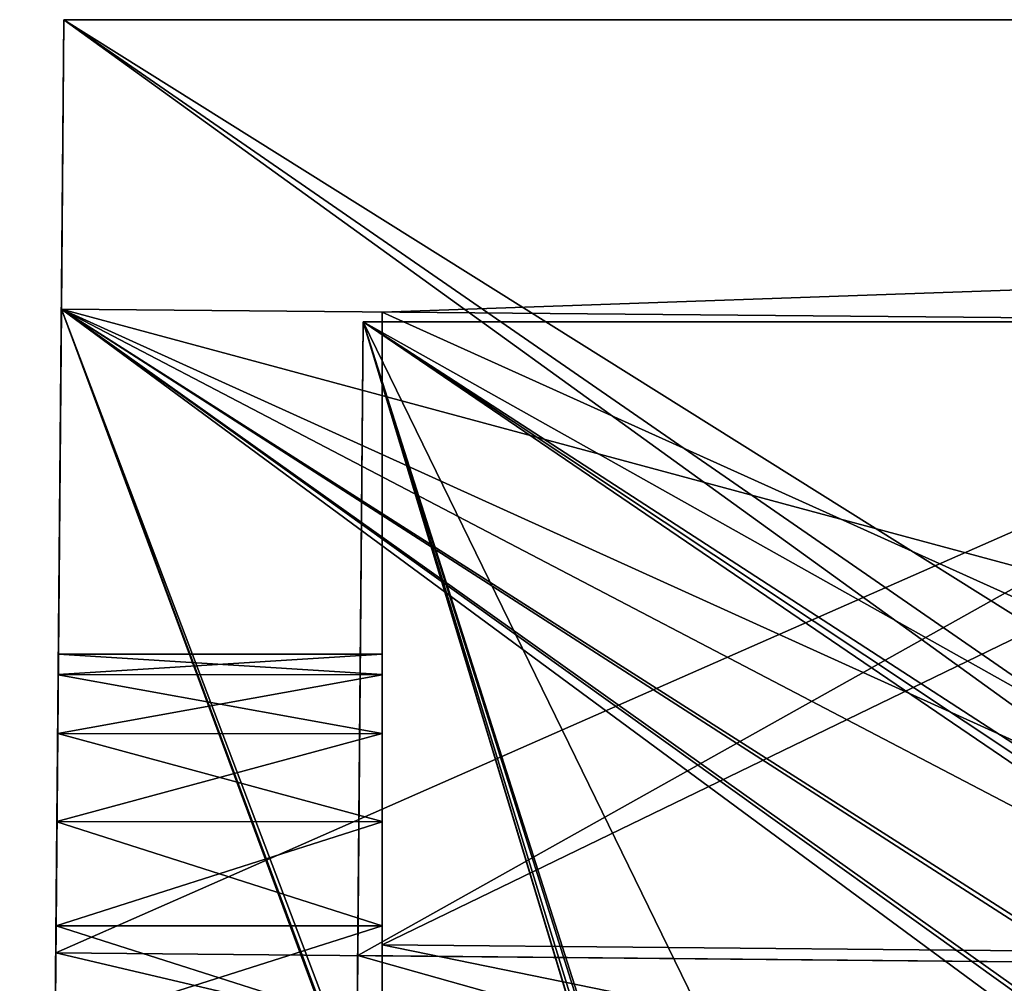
# Model space of a CAD drawing. Header units: millimetres. Extents: x -180 to 180, y -42 to 450.
# Tile 341 of 517: x -180 to -172, y 442 to 450. Entities that reach past the tile are written whole.
import ezdxf

# ---------------------------------------------------------------- set-up
doc = ezdxf.new("R2010")
doc.units = ezdxf.units.MM
doc.header["$LTSCALE"] = 65.185185
for name, color, linetype in [('651', 7, 'CONTINUOUS'), ('663', 7, 'CONTINUOUS'), ('667', 7, 'CONTINUOUS'), ('668', 7, 'CONTINUOUS'), ('669', 7, 'CONTINUOUS'), ('691', 7, 'CONTINUOUS'), ('696', 7, 'CONTINUOUS'), ('699', 7, 'CONTINUOUS'), ('700', 7, 'CONTINUOUS'), ('701', 7, 'CONTINUOUS'), ('707', 7, 'CONTINUOUS'), ('708', 7, 'CONTINUOUS'), ('712', 7, 'CONTINUOUS'), ('713', 7, 'CONTINUOUS'), ('714', 7, 'CONTINUOUS'), ('746', 7, 'CONTINUOUS'), ('747', 7, 'CONTINUOUS'), ('749', 7, 'CONTINUOUS'), ('750', 7, 'CONTINUOUS'), ('751', 7, 'CONTINUOUS'), ('752', 7, 'CONTINUOUS'), ('756', 7, 'CONTINUOUS'), ('757', 7, 'CONTINUOUS'), ('758', 7, 'CONTINUOUS'), ('759', 7, 'CONTINUOUS'), ('769', 7, 'CONTINUOUS'), ('772', 7, 'CONTINUOUS'), ('773', 7, 'CONTINUOUS'), ('774', 7, 'CONTINUOUS'), ('776', 7, 'CONTINUOUS'), ('783', 7, 'CONTINUOUS'), ('785', 7, 'CONTINUOUS'), ('786', 7, 'CONTINUOUS'), ('787', 7, 'CONTINUOUS'), ('788', 7, 'CONTINUOUS'), ('789', 7, 'CONTINUOUS'), ('790', 7, 'CONTINUOUS'), ('791', 7, 'CONTINUOUS'), ('792', 7, 'CONTINUOUS'), ('793', 7, 'CONTINUOUS'), ('794', 7, 'CONTINUOUS'), ('795', 7, 'CONTINUOUS'), ('796', 7, 'CONTINUOUS'), ('797', 7, 'CONTINUOUS'), ('798', 7, 'CONTINUOUS'), ('799', 7, 'CONTINUOUS'), ('800', 7, 'CONTINUOUS'), ('801', 7, 'CONTINUOUS'), ('802', 7, 'CONTINUOUS'), ('803', 7, 'CONTINUOUS'), ('804', 7, 'CONTINUOUS'), ('805', 7, 'CONTINUOUS'), ('806', 7, 'CONTINUOUS'), ('807', 7, 'CONTINUOUS'), ('809', 7, 'CONTINUOUS'), ('817', 7, 'CONTINUOUS'), ('820', 7, 'CONTINUOUS'), ('821', 7, 'CONTINUOUS'), ('822', 7, 'CONTINUOUS')]:
    doc.layers.add(name, color=color, linetype=linetype)

msp = doc.modelspace()

# ---------------------------------------------------------------- linework, layer by layer
at = {"layer": '651', "linetype": 'CONTINUOUS'}
for points in [[(-165.1479, 442.232, -151.6738), (-165.3487, 447.9869, -151.8209), (-177, 447.58, -148.6829), (-165.1479, 442.232, -151.6738)], [(-177, 442.3429, -148.5), (-165.1479, 442.232, -151.6738), (-177, 447.58, -148.6829), (-177, 442.3429, -148.5)]]:
    msp.add_3dface(points, dxfattribs=at)
at = {"layer": '663', "linetype": 'CONTINUOUS'}
for points in [[(-165.419, 450, -283.581), (-165.1011, 440.8957, -283.8989), (-179.9476, 414, -284.8381), (-165.419, 450, -283.581)], [(-179.6335, 450, -283.581), (-165.419, 450, -283.581), (-179.9476, 414, -284.8381), (-179.6335, 450, -283.581)]]:
    msp.add_3dface(points, dxfattribs=at)
at = {"layer": '667', "linetype": 'CONTINUOUS'}
for points in [[(-164.1869, 438.842, -4.0294), (-179.6335, 450, -4.419), (-179.9476, 414, -3.1619), (-164.1869, 438.842, -4.0294)], [(-165.1011, 440.8957, -4.1011), (-165.419, 450, -4.419), (-179.6335, 450, -4.419), (-165.1011, 440.8957, -4.1011)], [(-164.8435, 439.7797, -4.0621), (-165.1011, 440.8957, -4.1011), (-179.6335, 450, -4.419), (-164.8435, 439.7797, -4.0621)], [(-164.1869, 438.842, -4.0294), (-164.8435, 439.7797, -4.0621), (-179.6335, 450, -4.419), (-164.1869, 438.842, -4.0294)]]:
    msp.add_3dface(points, dxfattribs=at)
at = {"layer": '668', "linetype": 'CONTINUOUS'}
for points in [[(-179.9476, 414, -3.1619), (-179.6335, 450, -4.419), (-179.9295, 416.084, -5.1976), (-179.9476, 414, -3.1619)], [(-179.6335, 450, -283.581), (-179.9476, 414, -284.8381), (-179.9295, 416.084, -282.8024), (-179.6335, 450, -283.581)], [(-179.9295, 416.084, -5.1976), (-179.6335, 450, -4.419), (-179.6544, 447.6032, -6.2987), (-179.9295, 416.084, -5.1976)], [(-179.6544, 447.6032, -281.7013), (-179.6335, 450, -283.581), (-179.9295, 416.084, -282.8024), (-179.6544, 447.6032, -281.7013)], [(-179.6335, 450, -283.581), (-179.6544, 447.6032, -269.3901), (-179.685, 444.0902, -245.5918), (-179.6335, 450, -283.581)], [(-179.6808, 444.5774, -244.8641), (-179.6335, 450, -283.581), (-179.685, 444.0902, -245.5918), (-179.6808, 444.5774, -244.8641)], [(-179.6793, 444.75, -244.0057), (-179.6335, 450, -283.581), (-179.6808, 444.5774, -244.8641), (-179.6793, 444.75, -244.0057)], [(-179.6544, 447.6032, -226.4869), (-179.6335, 450, -283.581), (-179.6793, 444.75, -244.0057), (-179.6544, 447.6032, -226.4869)], [(-179.6335, 450, -4.419), (-179.6335, 450, -283.581), (-179.6544, 447.6032, -6.2987), (-179.6335, 450, -4.419)], [(-179.6544, 447.6032, -150.5618), (-179.6335, 450, -283.581), (-179.6544, 447.6032, -226.4869), (-179.6544, 447.6032, -150.5618)], [(-179.6335, 450, -283.581), (-179.6544, 447.6032, -150.5618), (-179.6544, 447.6032, -137.4382), (-179.6335, 450, -283.581)], [(-179.6544, 447.6032, -269.3901), (-179.6335, 450, -283.581), (-179.6544, 447.6032, -281.7013), (-179.6544, 447.6032, -269.3901)], [(-179.6335, 450, -283.581), (-179.6544, 447.6032, -18.6099), (-179.6544, 447.6032, -6.2987), (-179.6335, 450, -283.581)], [(-179.6544, 447.6032, -18.6099), (-179.6335, 450, -283.581), (-179.6544, 447.6032, -61.5131), (-179.6544, 447.6032, -18.6099)], [(-179.6544, 447.6032, -61.5131), (-179.6335, 450, -283.581), (-179.6544, 447.6032, -137.4382), (-179.6544, 447.6032, -61.5131)], [(-180, 408, -22.7888), (-179.7128, 440.9085, -45.5905), (-179.6544, 447.6032, -61.5131), (-180, 408, -22.7888)], [(-179.9838, 409.8555, -75.2491), (-180, 408, -22.7888), (-179.6544, 447.6032, -61.5131), (-179.9838, 409.8555, -75.2491)], [(-179.9978, 408.2494, -267.1292), (-180, 408, -265.2112), (-179.6544, 447.6032, -269.3901), (-179.9978, 408.2494, -267.1292)], [(-179.6544, 447.6032, -269.3901), (-180, 408, -265.2112), (-179.6989, 442.5, -246.25), (-179.6544, 447.6032, -269.3901)], [(-179.9914, 408.9812, -268.92), (-179.9978, 408.2494, -267.1292), (-179.6544, 447.6032, -269.3901), (-179.9914, 408.9812, -268.92)], [(-179.9914, 408.9812, -19.08), (-179.9813, 410.1463, -17.5363), (-179.6544, 447.6032, -18.6099), (-179.9914, 408.9812, -19.08)], [(-179.6914, 443.3607, -41.9212), (-179.9914, 408.9812, -19.08), (-179.6544, 447.6032, -18.6099), (-179.6914, 443.3607, -41.9212)], [(-179.8384, 426.5218, -270.1093), (-179.9914, 408.9812, -268.92), (-179.6544, 447.6032, -269.3901), (-179.8384, 426.5218, -270.1093)], [(-179.9838, 409.8555, -212.7509), (-179.6544, 447.6032, -226.4869), (-179.6989, 442.5, -241.75), (-179.9838, 409.8555, -212.7509)], [(-179.6544, 447.6032, -18.6099), (-179.9813, 410.1463, -17.5363), (-179.8384, 426.5218, -17.8907), (-179.6544, 447.6032, -18.6099)], [(-179.7418, 437.5814, -148.0261), (-179.7499, 436.6533, -146.488), (-179.6544, 447.6032, -150.5618), (-179.7418, 437.5814, -148.0261)], [(-179.6544, 447.6032, -150.5618), (-179.7499, 436.6533, -146.488), (-179.6989, 442.5, -146.25), (-179.6544, 447.6032, -150.5618)], [(-179.7303, 438.9018, -149.2435), (-179.7418, 437.5814, -148.0261), (-179.6544, 447.6032, -150.5618), (-179.7303, 438.9018, -149.2435)], [(-179.7163, 440.5101, -150.0439), (-179.7303, 438.9018, -149.2435), (-179.6544, 447.6032, -150.5618), (-179.7163, 440.5101, -150.0439)], [(-179.7009, 442.2778, -150.3634), (-179.7163, 440.5101, -150.0439), (-179.6544, 447.6032, -150.5618), (-179.7009, 442.2778, -150.3634)], [(-179.7128, 440.9085, -45.5905), (-179.7064, 441.6393, -46.0788), (-179.6544, 447.6032, -61.5131), (-179.7128, 440.9085, -45.5905)], [(-179.7064, 441.6393, -46.0788), (-179.6989, 442.5, -46.25), (-179.6544, 447.6032, -61.5131), (-179.7064, 441.6393, -46.0788)], [(-179.6544, 447.6032, -137.4382), (-179.6808, 444.5807, -143.1439), (-179.7009, 442.2778, -137.6366), (-179.6544, 447.6032, -137.4382)], [(-179.6914, 443.3633, -146.0778), (-179.6544, 447.6032, -150.5618), (-179.6989, 442.5, -146.25), (-179.6914, 443.3633, -146.0778)], [(-179.6989, 442.5, -241.75), (-179.6544, 447.6032, -226.4869), (-179.6914, 443.3607, -241.9212), (-179.6989, 442.5, -241.75)], [(-179.6914, 443.3633, -246.0778), (-179.6544, 447.6032, -269.3901), (-179.6989, 442.5, -246.25), (-179.6914, 443.3633, -246.0778)], [(-179.6989, 442.5, -46.25), (-179.6914, 443.3633, -46.0778), (-179.6544, 447.6032, -61.5131), (-179.6989, 442.5, -46.25)], [(-179.685, 444.0902, -145.5918), (-179.6544, 447.6032, -150.5618), (-179.6914, 443.3633, -146.0778), (-179.685, 444.0902, -145.5918)], [(-179.6914, 443.3607, -241.9212), (-179.6544, 447.6032, -226.4869), (-179.685, 444.0915, -242.4095), (-179.6914, 443.3607, -241.9212)], [(-179.685, 444.0902, -245.5918), (-179.6544, 447.6032, -269.3901), (-179.6914, 443.3633, -246.0778), (-179.685, 444.0902, -245.5918)], [(-179.685, 444.0915, -42.4095), (-179.6914, 443.3607, -41.9212), (-179.6544, 447.6032, -18.6099), (-179.685, 444.0915, -42.4095)], [(-179.6914, 443.3633, -46.0778), (-179.685, 444.0902, -45.5918), (-179.6544, 447.6032, -61.5131), (-179.6914, 443.3633, -46.0778)], [(-179.6808, 444.5774, -144.8641), (-179.6544, 447.6032, -150.5618), (-179.685, 444.0902, -145.5918), (-179.6808, 444.5774, -144.8641)], [(-179.685, 444.0915, -242.4095), (-179.6544, 447.6032, -226.4869), (-179.6808, 444.5807, -243.1439), (-179.685, 444.0915, -242.4095)], [(-179.6808, 444.5807, -43.1439), (-179.685, 444.0915, -42.4095), (-179.6544, 447.6032, -18.6099), (-179.6808, 444.5807, -43.1439)], [(-179.685, 444.0902, -45.5918), (-179.6808, 444.5774, -44.8641), (-179.6544, 447.6032, -61.5131), (-179.685, 444.0902, -45.5918)], [(-179.6808, 444.5807, -143.1439), (-179.6544, 447.6032, -150.5618), (-179.6793, 444.75, -144.0057), (-179.6808, 444.5807, -143.1439)], [(-179.6544, 447.6032, -150.5618), (-179.6808, 444.5807, -143.1439), (-179.6544, 447.6032, -137.4382), (-179.6544, 447.6032, -150.5618)], [(-179.6793, 444.75, -144.0057), (-179.6544, 447.6032, -150.5618), (-179.6808, 444.5774, -144.8641), (-179.6793, 444.75, -144.0057)], [(-179.6808, 444.5807, -243.1439), (-179.6544, 447.6032, -226.4869), (-179.6793, 444.75, -244.0057), (-179.6808, 444.5807, -243.1439)], [(-179.6793, 444.75, -44.0057), (-179.6808, 444.5807, -43.1439), (-179.6544, 447.6032, -18.6099), (-179.6793, 444.75, -44.0057)], [(-179.6808, 444.5774, -44.8641), (-179.6793, 444.75, -44.0057), (-179.6544, 447.6032, -61.5131), (-179.6808, 444.5774, -44.8641)], [(-179.6793, 444.75, -44.0057), (-179.6544, 447.6032, -18.6099), (-179.6544, 447.6032, -61.5131), (-179.6793, 444.75, -44.0057)], [(-179.6808, 444.5807, -143.1439), (-179.685, 444.0915, -142.4095), (-179.7009, 442.2778, -137.6366), (-179.6808, 444.5807, -143.1439)], [(-179.685, 444.0915, -142.4095), (-179.6914, 443.3607, -141.9212), (-179.7303, 438.9018, -138.7565), (-179.685, 444.0915, -142.4095)], [(-179.7163, 440.5101, -137.9561), (-179.685, 444.0915, -142.4095), (-179.7303, 438.9018, -138.7565), (-179.7163, 440.5101, -137.9561)], [(-179.7009, 442.2778, -137.6366), (-179.685, 444.0915, -142.4095), (-179.7163, 440.5101, -137.9561), (-179.7009, 442.2778, -137.6366)], [(-180, 408, -22.7888), (-179.9978, 408.2494, -20.8708), (-179.6914, 443.3607, -41.9212), (-180, 408, -22.7888)], [(-179.6989, 442.5, -41.75), (-180, 408, -22.7888), (-179.6914, 443.3607, -41.9212), (-179.6989, 442.5, -41.75)], [(-179.9978, 408.2494, -20.8708), (-179.9914, 408.9812, -19.08), (-179.6914, 443.3607, -41.9212), (-179.9978, 408.2494, -20.8708)], [(-179.6914, 443.3607, -141.9212), (-179.6989, 442.5, -141.75), (-179.7418, 437.5814, -139.9739), (-179.6914, 443.3607, -141.9212)], [(-179.7303, 438.9018, -138.7565), (-179.6914, 443.3607, -141.9212), (-179.7418, 437.5814, -139.9739), (-179.7303, 438.9018, -138.7565)], [(-180, 408, -22.7888), (-179.6989, 442.5, -41.75), (-179.7065, 441.6367, -41.9222), (-180, 408, -22.7888)], [(-179.6989, 442.5, -246.25), (-180, 408, -265.2112), (-179.7064, 441.6393, -246.0788), (-179.6989, 442.5, -246.25)], [(-179.9838, 409.8555, -212.7509), (-179.6989, 442.5, -241.75), (-179.7065, 441.6367, -241.9222), (-179.9838, 409.8555, -212.7509)], [(-179.6989, 442.5, -146.25), (-179.7499, 436.6533, -146.488), (-179.7064, 441.6393, -146.0788), (-179.6989, 442.5, -146.25)], [(-179.6989, 442.5, -141.75), (-179.7065, 441.6367, -141.9222), (-179.7499, 436.6533, -141.512), (-179.6989, 442.5, -141.75)], [(-179.7418, 437.5814, -139.9739), (-179.6989, 442.5, -141.75), (-179.7499, 436.6533, -141.512), (-179.7418, 437.5814, -139.9739)]]:
    msp.add_3dface(points, dxfattribs=at)
at = {"layer": '669', "linetype": 'CONTINUOUS'}
for points in [[(-165.419, 450, -4.419), (-165.419, 450, -283.581), (-179.6335, 450, -4.419), (-165.419, 450, -4.419)], [(-179.6335, 450, -4.419), (-165.419, 450, -283.581), (-179.6335, 450, -283.581), (-179.6335, 450, -4.419)]]:
    msp.add_3dface(points, dxfattribs=at)
at = {"layer": '691', "linetype": 'CONTINUOUS'}
for points in [[(-177.2513, 436.4929, -247.6395), (-177.494, 408.6908, -268.3552), (-177.1553, 447.5, -267), (-177.2513, 436.4929, -247.6395)], [(-177.2454, 437.1725, -248.5794), (-177.2513, 436.4929, -247.6395), (-177.1553, 447.5, -267), (-177.2454, 437.1725, -248.5794)], [(-177.2382, 437.9973, -249.395), (-177.2454, 437.1725, -248.5794), (-177.1553, 447.5, -267), (-177.2382, 437.9973, -249.395)], [(-177.2299, 438.9449, -250.064), (-177.2382, 437.9973, -249.395), (-177.1553, 447.5, -267), (-177.2299, 438.9449, -250.064)], [(-177.2208, 439.9894, -250.5683), (-177.2299, 438.9449, -250.064), (-177.1553, 447.5, -267), (-177.2208, 439.9894, -250.5683)], [(-177.2111, 441.1027, -250.8942), (-177.2208, 439.9894, -250.5683), (-177.1553, 447.5, -267), (-177.2111, 441.1027, -250.8942)], [(-177.2011, 442.2544, -251.0328), (-177.2111, 441.1027, -250.8942), (-177.1553, 447.5, -267), (-177.2011, 442.2544, -251.0328)], [(-177.1553, 447.5, -251.2282), (-177.2011, 442.2544, -251.0328), (-177.1553, 447.5, -267), (-177.1553, 447.5, -251.2282)]]:
    msp.add_3dface(points, dxfattribs=at)
at = {"layer": '696', "linetype": 'CONTINUOUS'}
for points in [[(-177.1553, 447.5, -267), (-177.494, 408.6908, -268.3552), (-167.8333, 447.5, -267), (-177.1553, 447.5, -267)], [(-177.494, 408.6908, -268.3552), (-167.6173, 441.3153, -267.216), (-167.8333, 447.5, -267), (-177.494, 408.6908, -268.3552)]]:
    msp.add_3dface(points, dxfattribs=at)
at = {"layer": '699', "linetype": 'CONTINUOUS'}
for points in [[(-177.1553, 447.5, -251.2282), (-177.1553, 447.5, -267), (-167.8333, 447.5, -253.7276), (-177.1553, 447.5, -251.2282)], [(-177.1553, 447.5, -267), (-167.8333, 447.5, -267), (-167.8333, 447.5, -253.7276), (-177.1553, 447.5, -267)]]:
    msp.add_3dface(points, dxfattribs=at)
at = {"layer": '700', "linetype": 'CONTINUOUS'}
for points in [[(-177.2011, 442.2544, -251.0328), (-177.1553, 447.5, -251.2282), (-167.8333, 447.5, -253.7276), (-177.2011, 442.2544, -251.0328)], [(-177.2011, 442.2544, -251.0328), (-167.8333, 447.5, -253.7276), (-167.647, 442.1651, -253.5911), (-177.2011, 442.2544, -251.0328)]]:
    msp.add_3dface(points, dxfattribs=at)
at = {"layer": '701', "linetype": 'CONTINUOUS'}
for points in [[(-177.2111, 441.1027, -250.8942), (-177.2011, 442.2544, -251.0328), (-167.5553, 439.5392, -253.1549), (-177.2111, 441.1027, -250.8942)], [(-177.2011, 442.2544, -251.0328), (-167.647, 442.1651, -253.5911), (-167.5553, 439.5392, -253.1549), (-177.2011, 442.2544, -251.0328)]]:
    msp.add_3dface(points, dxfattribs=at)
at = {"layer": '707', "linetype": 'CONTINUOUS'}
for points in [[(-177.1553, 447.5, -21), (-177.494, 408.6908, -19.6448), (-177.1553, 447.5, -36.7718), (-177.1553, 447.5, -21)], [(-177.1553, 447.5, -36.7718), (-177.494, 408.6908, -19.6448), (-177.2011, 442.2544, -36.9672), (-177.1553, 447.5, -36.7718)], [(-177.2011, 442.2544, -36.9672), (-177.494, 408.6908, -19.6448), (-177.2111, 441.1027, -37.1058), (-177.2011, 442.2544, -36.9672)]]:
    msp.add_3dface(points, dxfattribs=at)
at = {"layer": '708', "linetype": 'CONTINUOUS'}
for points in [[(-177.494, 408.6908, -19.6448), (-177.1553, 447.5, -21), (-165.9429, 411.956, -19.7588), (-177.494, 408.6908, -19.6448)], [(-167.8333, 447.5, -21), (-167.6173, 441.3153, -20.784), (-177.1553, 447.5, -21), (-167.8333, 447.5, -21)], [(-177.1553, 447.5, -21), (-167.6173, 441.3153, -20.784), (-167.6095, 441.1564, -20.7785), (-177.1553, 447.5, -21)], [(-165.9429, 411.956, -19.7588), (-177.1553, 447.5, -21), (-166.1316, 412.9244, -19.7926), (-165.9429, 411.956, -19.7588)], [(-166.1316, 412.9244, -19.7926), (-177.1553, 447.5, -21), (-166.9398, 426.5611, -20.2688), (-166.1316, 412.9244, -19.7926)], [(-166.9398, 426.5611, -20.2688), (-177.1553, 447.5, -21), (-167.5969, 440.9977, -20.7729), (-166.9398, 426.5611, -20.2688)], [(-167.5969, 440.9977, -20.7729), (-177.1553, 447.5, -21), (-167.6095, 441.1564, -20.7785), (-167.5969, 440.9977, -20.7729)]]:
    msp.add_3dface(points, dxfattribs=at)
at = {"layer": '712', "linetype": 'CONTINUOUS'}
for points in [[(-167.8333, 447.5, -34.2724), (-167.8333, 447.5, -21), (-177.1553, 447.5, -36.7718), (-167.8333, 447.5, -34.2724)], [(-167.8333, 447.5, -21), (-177.1553, 447.5, -21), (-177.1553, 447.5, -36.7718), (-167.8333, 447.5, -21)]]:
    msp.add_3dface(points, dxfattribs=at)
at = {"layer": '713', "linetype": 'CONTINUOUS'}
for points in [[(-167.647, 442.1651, -34.4089), (-177.1553, 447.5, -36.7718), (-177.2011, 442.2544, -36.9672), (-167.647, 442.1651, -34.4089)], [(-167.647, 442.1651, -34.4089), (-167.8333, 447.5, -34.2724), (-177.1553, 447.5, -36.7718), (-167.647, 442.1651, -34.4089)]]:
    msp.add_3dface(points, dxfattribs=at)
at = {"layer": '714', "linetype": 'CONTINUOUS'}
for points in [[(-167.647, 442.1651, -34.4089), (-177.2011, 442.2544, -36.9672), (-177.2111, 441.1027, -37.1058), (-167.647, 442.1651, -34.4089)], [(-167.5553, 439.5393, -34.845), (-167.647, 442.1651, -34.4089), (-177.2111, 441.1027, -37.1058), (-167.5553, 439.5393, -34.845)]]:
    msp.add_3dface(points, dxfattribs=at)
at = {"layer": '746', "linetype": 'CONTINUOUS'}
for points in [[(-177.5, 408, -73.3768), (-166.6393, 413.3081, -71.4449), (-167.8333, 447.5, -59), (-177.5, 408, -73.3768)], [(-177.5, 408, -73.3768), (-167.8333, 447.5, -59), (-177.1553, 447.5, -59), (-177.5, 408, -73.3768)]]:
    msp.add_3dface(points, dxfattribs=at)
at = {"layer": '747', "linetype": 'CONTINUOUS'}
for points in [[(-177.5, 408, -45.25), (-177.5, 408, -73.3768), (-177.1553, 447.5, -59), (-177.5, 408, -45.25)], [(-177.5, 408, -45.25), (-177.1553, 447.5, -59), (-177.2454, 437.1725, -48.5794), (-177.5, 408, -45.25)], [(-177.2454, 437.1725, -48.5794), (-177.1553, 447.5, -59), (-177.2382, 437.9973, -49.395), (-177.2454, 437.1725, -48.5794)], [(-177.2382, 437.9973, -49.395), (-177.1553, 447.5, -59), (-177.2299, 438.9449, -50.064), (-177.2382, 437.9973, -49.395)], [(-177.2299, 438.9449, -50.064), (-177.1553, 447.5, -59), (-177.2208, 439.9894, -50.5683), (-177.2299, 438.9449, -50.064)], [(-177.2208, 439.9894, -50.5683), (-177.1553, 447.5, -59), (-177.2111, 441.1027, -50.8942), (-177.2208, 439.9894, -50.5683)], [(-177.2111, 441.1027, -50.8942), (-177.1553, 447.5, -59), (-177.2011, 442.2544, -51.0328), (-177.2111, 441.1027, -50.8942)], [(-177.2011, 442.2544, -51.0328), (-177.1553, 447.5, -59), (-177.1553, 447.5, -51.2282), (-177.2011, 442.2544, -51.0328)]]:
    msp.add_3dface(points, dxfattribs=at)
at = {"layer": '749', "linetype": 'CONTINUOUS'}
for points in [[(-167.5553, 439.5392, -53.1549), (-177.2111, 441.1027, -50.8942), (-177.2011, 442.2544, -51.0328), (-167.5553, 439.5392, -53.1549)], [(-167.647, 442.1651, -53.5911), (-167.5553, 439.5392, -53.1549), (-177.2011, 442.2544, -51.0328), (-167.647, 442.1651, -53.5911)]]:
    msp.add_3dface(points, dxfattribs=at)
at = {"layer": '750', "linetype": 'CONTINUOUS'}
for points in [[(-167.8333, 447.5, -53.7276), (-167.647, 442.1651, -53.5911), (-177.2011, 442.2544, -51.0328), (-167.8333, 447.5, -53.7276)], [(-167.8333, 447.5, -53.7276), (-177.2011, 442.2544, -51.0328), (-177.1553, 447.5, -51.2282), (-167.8333, 447.5, -53.7276)]]:
    msp.add_3dface(points, dxfattribs=at)
at = {"layer": '751', "linetype": 'CONTINUOUS'}
for points in [[(-167.8333, 447.5, -59), (-167.8333, 447.5, -53.7276), (-177.1553, 447.5, -51.2282), (-167.8333, 447.5, -59)], [(-177.1553, 447.5, -59), (-167.8333, 447.5, -59), (-177.1553, 447.5, -51.2282), (-177.1553, 447.5, -59)]]:
    msp.add_3dface(points, dxfattribs=at)
at = {"layer": '752', "linetype": 'CONTINUOUS'}
for points in [[(-166.3121, 411.6224, -215.9416), (-177.5, 408, -214.6232), (-177.1553, 447.5, -229), (-166.3121, 411.6224, -215.9416)], [(-166.533, 412.4033, -216.2258), (-166.3121, 411.6224, -215.9416), (-177.1553, 447.5, -229), (-166.533, 412.4033, -216.2258)], [(-166.6393, 413.3081, -216.5551), (-166.533, 412.4033, -216.2258), (-177.1553, 447.5, -229), (-166.6393, 413.3081, -216.5551)], [(-167.8333, 447.5, -229), (-166.6393, 413.3081, -216.5551), (-177.1553, 447.5, -229), (-167.8333, 447.5, -229)]]:
    msp.add_3dface(points, dxfattribs=at)
at = {"layer": '756', "linetype": 'CONTINUOUS'}
for points in [[(-177.1553, 447.5, -229), (-177.5, 408, -214.6232), (-177.1553, 447.5, -236.7718), (-177.1553, 447.5, -229)], [(-177.1553, 447.5, -236.7718), (-177.5, 408, -214.6232), (-177.2011, 442.2544, -236.9672), (-177.1553, 447.5, -236.7718)], [(-177.2011, 442.2544, -236.9672), (-177.5, 408, -214.6232), (-177.2111, 441.1027, -237.1058), (-177.2011, 442.2544, -236.9672)]]:
    msp.add_3dface(points, dxfattribs=at)
at = {"layer": '757', "linetype": 'CONTINUOUS'}
for points in [[(-167.8333, 447.5, -229), (-177.1553, 447.5, -229), (-167.8333, 447.5, -234.2724), (-167.8333, 447.5, -229)], [(-167.8333, 447.5, -234.2724), (-177.1553, 447.5, -229), (-177.1553, 447.5, -236.7718), (-167.8333, 447.5, -234.2724)]]:
    msp.add_3dface(points, dxfattribs=at)
at = {"layer": '758', "linetype": 'CONTINUOUS'}
for points in [[(-167.647, 442.1651, -234.4089), (-177.1553, 447.5, -236.7718), (-177.2011, 442.2544, -236.9672), (-167.647, 442.1651, -234.4089)], [(-167.647, 442.1651, -234.4089), (-167.8333, 447.5, -234.2724), (-177.1553, 447.5, -236.7718), (-167.647, 442.1651, -234.4089)]]:
    msp.add_3dface(points, dxfattribs=at)
at = {"layer": '759', "linetype": 'CONTINUOUS'}
for points in [[(-167.647, 442.1651, -234.4089), (-177.2011, 442.2544, -236.9672), (-177.2111, 441.1027, -237.1058), (-167.647, 442.1651, -234.4089)], [(-167.5553, 439.5393, -234.845), (-167.647, 442.1651, -234.4089), (-177.2111, 441.1027, -237.1058), (-167.5553, 439.5393, -234.845)]]:
    msp.add_3dface(points, dxfattribs=at)
at = {"layer": '769', "linetype": 'CONTINUOUS'}
for points in [[(-179.7163, 440.5101, -150.0439), (-179.7009, 442.2778, -150.3634), (-167.5512, 439.4224, -153.1175), (-179.7163, 440.5101, -150.0439)], [(-167.5512, 439.4224, -153.1175), (-179.7009, 442.2778, -150.3634), (-167.647, 442.1651, -153.591), (-167.5512, 439.4224, -153.1175)]]:
    msp.add_3dface(points, dxfattribs=at)
at = {"layer": '772', "linetype": 'CONTINUOUS'}
for points in [[(-179.6544, 447.6032, -226.4869), (-179.9838, 409.8555, -212.7509), (-167.8333, 447.5, -226.3396), (-179.6544, 447.6032, -226.4869)], [(-179.9838, 409.8555, -212.7509), (-166.6393, 413.3081, -213.8836), (-167.8333, 447.5, -226.3396), (-179.9838, 409.8555, -212.7509)]]:
    msp.add_3dface(points, dxfattribs=at)
at = {"layer": '773', "linetype": 'CONTINUOUS'}
for points in [[(-179.6544, 447.6032, -150.5618), (-179.6544, 447.6032, -226.4869), (-167.8333, 447.5, -153.7276), (-179.6544, 447.6032, -150.5618)], [(-179.6544, 447.6032, -226.4869), (-167.8333, 447.5, -226.3396), (-167.8333, 447.5, -153.7276), (-179.6544, 447.6032, -226.4869)]]:
    msp.add_3dface(points, dxfattribs=at)
at = {"layer": '774', "linetype": 'CONTINUOUS'}
for points in [[(-179.7009, 442.2778, -150.3634), (-179.6544, 447.6032, -150.5618), (-167.8333, 447.5, -153.7276), (-179.7009, 442.2778, -150.3634)], [(-167.647, 442.1651, -153.591), (-179.7009, 442.2778, -150.3634), (-167.8333, 447.5, -153.7276), (-167.647, 442.1651, -153.591)]]:
    msp.add_3dface(points, dxfattribs=at)
at = {"layer": '776', "linetype": 'CONTINUOUS'}
for points in [[(-179.8384, 426.5218, -270.1093), (-179.6544, 447.6032, -269.3901), (-166.6199, 438.3439, -269.8213), (-179.8384, 426.5218, -270.1093)], [(-167.6173, 441.3153, -269.7108), (-179.6544, 447.6032, -269.3901), (-167.7246, 444.3894, -269.6045), (-167.6173, 441.3153, -269.7108)], [(-179.6544, 447.6032, -269.3901), (-167.6173, 441.3153, -269.7108), (-167.3347, 439.757, -269.7667), (-179.6544, 447.6032, -269.3901)], [(-167.7246, 444.3894, -269.6045), (-179.6544, 447.6032, -269.3901), (-167.8333, 447.5, -269.4968), (-167.7246, 444.3894, -269.6045)], [(-166.6199, 438.3439, -269.8213), (-179.6544, 447.6032, -269.3901), (-167.3347, 439.757, -269.7667), (-166.6199, 438.3439, -269.8213)]]:
    msp.add_3dface(points, dxfattribs=at)
at = {"layer": '783', "linetype": 'CONTINUOUS'}
for points in [[(-179.6544, 447.6032, -281.7013), (-179.9295, 416.084, -282.8024), (-165.2963, 437.0168, -282.0459), (-179.6544, 447.6032, -281.7013)], [(-179.6544, 447.6032, -281.7013), (-167.6173, 441.3153, -281.8998), (-167.8333, 447.5, -281.6842), (-179.6544, 447.6032, -281.7013)], [(-167.6173, 441.3153, -281.8998), (-179.6544, 447.6032, -281.7013), (-167.3025, 439.6634, -281.957), (-167.6173, 441.3153, -281.8998)], [(-179.6544, 447.6032, -281.7013), (-165.2963, 437.0168, -282.0459), (-166.5043, 438.1854, -282.0072), (-179.6544, 447.6032, -281.7013)], [(-179.6544, 447.6032, -281.7013), (-166.5043, 438.1854, -282.0072), (-167.3025, 439.6634, -281.957), (-179.6544, 447.6032, -281.7013)]]:
    msp.add_3dface(points, dxfattribs=at)
at = {"layer": '785', "linetype": 'CONTINUOUS'}
for points in [[(-179.6544, 447.6032, -269.3901), (-179.6544, 447.6032, -281.7013), (-167.8333, 447.5, -269.4968), (-179.6544, 447.6032, -269.3901)], [(-167.8333, 447.5, -269.4968), (-179.6544, 447.6032, -281.7013), (-167.8333, 447.5, -281.6842), (-167.8333, 447.5, -269.4968)]]:
    msp.add_3dface(points, dxfattribs=at)
at = {"layer": '786', "linetype": 'CONTINUOUS'}
for points in [[(-179.6808, 444.5807, -43.1439), (-179.6793, 444.75, -44.0057), (-177, 444.75, -43.9943), (-179.6808, 444.5807, -43.1439)], [(-177, 444.5774, -43.1359), (-179.6808, 444.5807, -43.1439), (-177, 444.75, -43.9943), (-177, 444.5774, -43.1359)], [(-179.6793, 444.75, -44.0057), (-179.6808, 444.5774, -44.8641), (-177, 444.5807, -44.8561), (-179.6793, 444.75, -44.0057)], [(-177, 444.75, -43.9943), (-179.6793, 444.75, -44.0057), (-177, 444.5807, -44.8561), (-177, 444.75, -43.9943)], [(-179.685, 444.0915, -42.4095), (-179.6808, 444.5807, -43.1439), (-177, 444.5774, -43.1359), (-179.685, 444.0915, -42.4095)], [(-177, 444.0902, -42.4082), (-179.685, 444.0915, -42.4095), (-177, 444.5774, -43.1359), (-177, 444.0902, -42.4082)], [(-179.6808, 444.5774, -44.8641), (-179.685, 444.0902, -45.5918), (-177, 444.0915, -45.5904), (-179.6808, 444.5774, -44.8641)], [(-177, 444.5807, -44.8561), (-179.6808, 444.5774, -44.8641), (-177, 444.0915, -45.5904), (-177, 444.5807, -44.8561)], [(-179.6914, 443.3607, -41.9212), (-179.685, 444.0915, -42.4095), (-177, 443.3633, -41.9223), (-179.6914, 443.3607, -41.9212)], [(-179.685, 444.0902, -45.5918), (-179.6914, 443.3633, -46.0778), (-177, 444.0915, -45.5904), (-179.685, 444.0902, -45.5918)], [(-177, 444.0915, -45.5904), (-179.6914, 443.3633, -46.0778), (-177, 443.3607, -46.0788), (-177, 444.0915, -45.5904)], [(-177, 443.3633, -41.9223), (-179.685, 444.0915, -42.4095), (-177, 444.0902, -42.4082), (-177, 443.3633, -41.9223)], [(-179.6914, 443.3633, -46.0778), (-179.6989, 442.5, -46.25), (-177, 443.3607, -46.0788), (-179.6914, 443.3633, -46.0778)], [(-179.6989, 442.5, -41.75), (-179.6914, 443.3607, -41.9212), (-177, 442.5, -41.75), (-179.6989, 442.5, -41.75)], [(-177, 443.3607, -46.0788), (-179.6989, 442.5, -46.25), (-177, 442.5, -46.25), (-177, 443.3607, -46.0788)], [(-177, 442.5, -41.75), (-179.6914, 443.3607, -41.9212), (-177, 443.3633, -41.9223), (-177, 442.5, -41.75)]]:
    msp.add_3dface(points, dxfattribs=at)
at = {"layer": '787', "linetype": 'CONTINUOUS'}
for points in [[(-179.7065, 441.6367, -41.9222), (-179.6989, 442.5, -41.75), (-177, 441.6393, -41.9212), (-179.7065, 441.6367, -41.9222)], [(-179.6989, 442.5, -46.25), (-179.7064, 441.6393, -46.0788), (-177, 442.5, -46.25), (-179.6989, 442.5, -46.25)], [(-177, 442.5, -46.25), (-179.7064, 441.6393, -46.0788), (-177, 441.6367, -46.0777), (-177, 442.5, -46.25)], [(-179.6989, 442.5, -41.75), (-177, 442.5, -41.75), (-177, 441.6393, -41.9212), (-179.6989, 442.5, -41.75)]]:
    msp.add_3dface(points, dxfattribs=at)
at = {"layer": '788', "linetype": 'CONTINUOUS'}
for points in [[(-177, 444.5774, -43.1359), (-177, 444.75, -43.9943), (-177, 447.58, -48.6829), (-177, 444.5774, -43.1359)], [(-177, 444.5774, -43.1359), (-177, 447.58, -48.6829), (-177, 447.58, -39.3171), (-177, 444.5774, -43.1359)], [(-177, 442.3429, -39.5), (-177, 444.5774, -43.1359), (-177, 447.58, -39.3171), (-177, 442.3429, -39.5)], [(-177, 444.75, -43.9943), (-177, 444.5807, -44.8561), (-177, 447.58, -48.6829), (-177, 444.75, -43.9943)], [(-177, 444.5807, -44.8561), (-177, 444.0915, -45.5904), (-177, 447.58, -48.6829), (-177, 444.5807, -44.8561)], [(-177, 444.0915, -45.5904), (-177, 443.3607, -46.0788), (-177, 447.58, -48.6829), (-177, 444.0915, -45.5904)], [(-177, 443.3607, -46.0788), (-177, 442.5, -46.25), (-177, 447.58, -48.6829), (-177, 443.3607, -46.0788)], [(-177, 447.58, -48.6829), (-177, 442.5, -46.25), (-177, 442.3429, -48.5), (-177, 447.58, -48.6829)], [(-177, 444.0902, -42.4082), (-177, 444.5774, -43.1359), (-177, 442.3429, -39.5), (-177, 444.0902, -42.4082)], [(-177, 443.3633, -41.9223), (-177, 444.0902, -42.4082), (-177, 442.3429, -39.5), (-177, 443.3633, -41.9223)], [(-177, 442.5, -41.75), (-177, 443.3633, -41.9223), (-177, 442.3429, -39.5), (-177, 442.5, -41.75)], [(-177, 441.6393, -41.9212), (-177, 442.5, -41.75), (-177, 442.3429, -39.5), (-177, 441.6393, -41.9212)], [(-177, 442.5, -46.25), (-177, 441.6367, -46.0777), (-177, 442.3429, -48.5), (-177, 442.5, -46.25)], [(-177, 442.3429, -48.5), (-177, 441.6367, -46.0777), (-177, 441.5809, -48.4079), (-177, 442.3429, -48.5)], [(-177, 441.5794, -39.5924), (-177, 441.6393, -41.9212), (-177, 442.3429, -39.5), (-177, 441.5794, -39.5924)]]:
    msp.add_3dface(points, dxfattribs=at)
at = {"layer": '789', "linetype": 'CONTINUOUS'}
for points in [[(-165.3487, 447.9869, -51.8209), (-165.3487, 447.9869, -36.1791), (-177, 447.58, -48.6829), (-165.3487, 447.9869, -51.8209)], [(-177, 447.58, -48.6829), (-165.3487, 447.9869, -36.1791), (-177, 447.58, -39.3171), (-177, 447.58, -48.6829)]]:
    msp.add_3dface(points, dxfattribs=at)
at = {"layer": '790', "linetype": 'CONTINUOUS'}
for points in [[(-165.3487, 447.9869, -36.1791), (-165.1478, 442.232, -36.3265), (-177, 442.3429, -39.5), (-165.3487, 447.9869, -36.1791)], [(-165.3487, 447.9869, -36.1791), (-177, 442.3429, -39.5), (-177, 447.58, -39.3171), (-165.3487, 447.9869, -36.1791)]]:
    msp.add_3dface(points, dxfattribs=at)
at = {"layer": '791', "linetype": 'CONTINUOUS'}
for points in [[(-165.1478, 442.232, -51.6735), (-177, 442.3429, -48.5), (-177, 441.5809, -48.4079), (-165.1478, 442.232, -51.6735)], [(-165.1478, 442.232, -36.3265), (-165.0665, 439.905, -36.7502), (-177, 442.3429, -39.5), (-165.1478, 442.232, -36.3265)], [(-165.0665, 439.905, -36.7502), (-177, 441.5794, -39.5924), (-177, 442.3429, -39.5), (-165.0665, 439.905, -36.7502)], [(-165.0666, 439.9082, -51.251), (-165.1478, 442.232, -51.6735), (-177, 441.5809, -48.4079), (-165.0666, 439.9082, -51.251)]]:
    msp.add_3dface(points, dxfattribs=at)
at = {"layer": '792', "linetype": 'CONTINUOUS'}
for points in [[(-165.1478, 442.232, -51.6735), (-165.3487, 447.9869, -51.8209), (-177, 447.58, -48.6829), (-165.1478, 442.232, -51.6735)], [(-165.1478, 442.232, -51.6735), (-177, 447.58, -48.6829), (-177, 442.3429, -48.5), (-165.1478, 442.232, -51.6735)]]:
    msp.add_3dface(points, dxfattribs=at)
at = {"layer": '793', "linetype": 'CONTINUOUS'}
for points in [[(-179.6808, 444.5807, -243.1439), (-179.6793, 444.75, -244.0057), (-177, 444.75, -243.9943), (-179.6808, 444.5807, -243.1439)], [(-177, 444.5774, -243.1359), (-179.6808, 444.5807, -243.1439), (-177, 444.75, -243.9943), (-177, 444.5774, -243.1359)], [(-179.6793, 444.75, -244.0057), (-179.6808, 444.5774, -244.8641), (-177, 444.5807, -244.8561), (-179.6793, 444.75, -244.0057)], [(-177, 444.75, -243.9943), (-179.6793, 444.75, -244.0057), (-177, 444.5807, -244.8561), (-177, 444.75, -243.9943)], [(-179.685, 444.0915, -242.4095), (-179.6808, 444.5807, -243.1439), (-177, 444.5774, -243.1359), (-179.685, 444.0915, -242.4095)], [(-177, 444.0902, -242.4082), (-179.685, 444.0915, -242.4095), (-177, 444.5774, -243.1359), (-177, 444.0902, -242.4082)], [(-179.6808, 444.5774, -244.8641), (-179.685, 444.0902, -245.5918), (-177, 444.0915, -245.5904), (-179.6808, 444.5774, -244.8641)], [(-177, 444.5807, -244.8561), (-179.6808, 444.5774, -244.8641), (-177, 444.0915, -245.5904), (-177, 444.5807, -244.8561)], [(-179.6914, 443.3607, -241.9212), (-179.685, 444.0915, -242.4095), (-177, 443.3633, -241.9223), (-179.6914, 443.3607, -241.9212)], [(-179.685, 444.0902, -245.5918), (-179.6914, 443.3633, -246.0778), (-177, 444.0915, -245.5904), (-179.685, 444.0902, -245.5918)], [(-177, 444.0915, -245.5904), (-179.6914, 443.3633, -246.0778), (-177, 443.3607, -246.0788), (-177, 444.0915, -245.5904)], [(-177, 443.3633, -241.9223), (-179.685, 444.0915, -242.4095), (-177, 444.0902, -242.4082), (-177, 443.3633, -241.9223)], [(-179.6914, 443.3633, -246.0778), (-179.6989, 442.5, -246.25), (-177, 443.3607, -246.0788), (-179.6914, 443.3633, -246.0778)], [(-179.6989, 442.5, -241.75), (-179.6914, 443.3607, -241.9212), (-177, 442.5, -241.75), (-179.6989, 442.5, -241.75)], [(-177, 443.3607, -246.0788), (-179.6989, 442.5, -246.25), (-177, 442.5, -246.25), (-177, 443.3607, -246.0788)], [(-177, 442.5, -241.75), (-179.6914, 443.3607, -241.9212), (-177, 443.3633, -241.9223), (-177, 442.5, -241.75)]]:
    msp.add_3dface(points, dxfattribs=at)
at = {"layer": '794', "linetype": 'CONTINUOUS'}
for points in [[(-179.7065, 441.6367, -241.9222), (-179.6989, 442.5, -241.75), (-177, 441.6393, -241.9212), (-179.7065, 441.6367, -241.9222)], [(-179.6989, 442.5, -246.25), (-179.7064, 441.6393, -246.0788), (-177, 442.5, -246.25), (-179.6989, 442.5, -246.25)], [(-177, 442.5, -246.25), (-179.7064, 441.6393, -246.0788), (-177, 441.6367, -246.0777), (-177, 442.5, -246.25)], [(-179.6989, 442.5, -241.75), (-177, 442.5, -241.75), (-177, 441.6393, -241.9212), (-179.6989, 442.5, -241.75)]]:
    msp.add_3dface(points, dxfattribs=at)
at = {"layer": '795', "linetype": 'CONTINUOUS'}
for points in [[(-177, 444.5774, -243.1359), (-177, 444.75, -243.9943), (-177, 447.58, -248.6829), (-177, 444.5774, -243.1359)], [(-177, 444.5774, -243.1359), (-177, 447.58, -248.6829), (-177, 447.58, -239.3171), (-177, 444.5774, -243.1359)], [(-177, 442.3429, -239.5), (-177, 444.5774, -243.1359), (-177, 447.58, -239.3171), (-177, 442.3429, -239.5)], [(-177, 444.75, -243.9943), (-177, 444.5807, -244.8561), (-177, 447.58, -248.6829), (-177, 444.75, -243.9943)], [(-177, 444.5807, -244.8561), (-177, 444.0915, -245.5904), (-177, 447.58, -248.6829), (-177, 444.5807, -244.8561)], [(-177, 444.0915, -245.5904), (-177, 443.3607, -246.0788), (-177, 447.58, -248.6829), (-177, 444.0915, -245.5904)], [(-177, 443.3607, -246.0788), (-177, 442.5, -246.25), (-177, 447.58, -248.6829), (-177, 443.3607, -246.0788)], [(-177, 447.58, -248.6829), (-177, 442.5, -246.25), (-177, 442.3429, -248.5), (-177, 447.58, -248.6829)], [(-177, 444.0902, -242.4082), (-177, 444.5774, -243.1359), (-177, 442.3429, -239.5), (-177, 444.0902, -242.4082)], [(-177, 443.3633, -241.9223), (-177, 444.0902, -242.4082), (-177, 442.3429, -239.5), (-177, 443.3633, -241.9223)], [(-177, 442.5, -241.75), (-177, 443.3633, -241.9223), (-177, 442.3429, -239.5), (-177, 442.5, -241.75)], [(-177, 441.6393, -241.9212), (-177, 442.5, -241.75), (-177, 442.3429, -239.5), (-177, 441.6393, -241.9212)], [(-177, 442.5, -246.25), (-177, 441.6367, -246.0777), (-177, 442.3429, -248.5), (-177, 442.5, -246.25)], [(-177, 442.3429, -248.5), (-177, 441.6367, -246.0777), (-177, 441.5809, -248.4079), (-177, 442.3429, -248.5)], [(-177, 441.5794, -239.5924), (-177, 441.6393, -241.9212), (-177, 442.3429, -239.5), (-177, 441.5794, -239.5924)]]:
    msp.add_3dface(points, dxfattribs=at)
at = {"layer": '796', "linetype": 'CONTINUOUS'}
for points in [[(-165.3487, 447.9869, -251.8209), (-165.3487, 447.9869, -236.1791), (-177, 447.58, -248.6829), (-165.3487, 447.9869, -251.8209)], [(-177, 447.58, -248.6829), (-165.3487, 447.9869, -236.1791), (-177, 447.58, -239.3171), (-177, 447.58, -248.6829)]]:
    msp.add_3dface(points, dxfattribs=at)
at = {"layer": '797', "linetype": 'CONTINUOUS'}
for points in [[(-165.3487, 447.9869, -236.1791), (-165.1478, 442.232, -236.3265), (-177, 442.3429, -239.5), (-165.3487, 447.9869, -236.1791)], [(-165.3487, 447.9869, -236.1791), (-177, 442.3429, -239.5), (-177, 447.58, -239.3171), (-165.3487, 447.9869, -236.1791)]]:
    msp.add_3dface(points, dxfattribs=at)
at = {"layer": '798', "linetype": 'CONTINUOUS'}
for points in [[(-165.1478, 442.232, -251.6735), (-177, 442.3429, -248.5), (-177, 441.5809, -248.4079), (-165.1478, 442.232, -251.6735)], [(-165.1478, 442.232, -236.3265), (-165.0665, 439.905, -236.7502), (-177, 442.3429, -239.5), (-165.1478, 442.232, -236.3265)], [(-165.0665, 439.905, -236.7502), (-177, 441.5794, -239.5924), (-177, 442.3429, -239.5), (-165.0665, 439.905, -236.7502)], [(-165.0666, 439.9082, -251.251), (-165.1478, 442.232, -251.6735), (-177, 441.5809, -248.4079), (-165.0666, 439.9082, -251.251)]]:
    msp.add_3dface(points, dxfattribs=at)
at = {"layer": '799', "linetype": 'CONTINUOUS'}
for points in [[(-165.1478, 442.232, -251.6735), (-165.3487, 447.9869, -251.8209), (-177, 447.58, -248.6829), (-165.1478, 442.232, -251.6735)], [(-165.1478, 442.232, -251.6735), (-177, 447.58, -248.6829), (-177, 442.3429, -248.5), (-165.1478, 442.232, -251.6735)]]:
    msp.add_3dface(points, dxfattribs=at)
at = {"layer": '800', "linetype": 'CONTINUOUS'}
for points in [[(-177, 444.5807, -144.8561), (-179.6793, 444.75, -144.0057), (-179.6808, 444.5774, -144.8641), (-177, 444.5807, -144.8561)], [(-177, 444.75, -143.9943), (-177, 444.5774, -143.1359), (-179.6808, 444.5807, -143.1439), (-177, 444.75, -143.9943)], [(-177, 444.75, -143.9943), (-179.6808, 444.5807, -143.1439), (-179.6793, 444.75, -144.0057), (-177, 444.75, -143.9943)], [(-177, 444.5807, -144.8561), (-177, 444.75, -143.9943), (-179.6793, 444.75, -144.0057), (-177, 444.5807, -144.8561)], [(-177, 444.5774, -143.1359), (-179.685, 444.0915, -142.4095), (-179.6808, 444.5807, -143.1439), (-177, 444.5774, -143.1359)], [(-177, 444.0915, -145.5904), (-179.6808, 444.5774, -144.8641), (-179.685, 444.0902, -145.5918), (-177, 444.0915, -145.5904)], [(-177, 444.5774, -143.1359), (-177, 444.0902, -142.4082), (-179.685, 444.0915, -142.4095), (-177, 444.5774, -143.1359)], [(-177, 444.0915, -145.5904), (-177, 444.5807, -144.8561), (-179.6808, 444.5774, -144.8641), (-177, 444.0915, -145.5904)], [(-177, 443.3607, -146.0788), (-177, 444.0915, -145.5904), (-179.6914, 443.3633, -146.0778), (-177, 443.3607, -146.0788)], [(-177, 444.0915, -145.5904), (-179.685, 444.0902, -145.5918), (-179.6914, 443.3633, -146.0778), (-177, 444.0915, -145.5904)], [(-177, 443.3633, -141.9223), (-179.6914, 443.3607, -141.9212), (-179.685, 444.0915, -142.4095), (-177, 443.3633, -141.9223)], [(-177, 444.0902, -142.4082), (-177, 443.3633, -141.9223), (-179.685, 444.0915, -142.4095), (-177, 444.0902, -142.4082)], [(-177, 443.3607, -146.0788), (-179.6914, 443.3633, -146.0778), (-179.6989, 442.5, -146.25), (-177, 443.3607, -146.0788)], [(-177, 442.5, -146.25), (-177, 443.3607, -146.0788), (-179.6989, 442.5, -146.25), (-177, 442.5, -146.25)], [(-177, 442.5, -141.75), (-179.6989, 442.5, -141.75), (-179.6914, 443.3607, -141.9212), (-177, 442.5, -141.75)], [(-177, 443.3633, -141.9223), (-177, 442.5, -141.75), (-179.6914, 443.3607, -141.9212), (-177, 443.3633, -141.9223)]]:
    msp.add_3dface(points, dxfattribs=at)
at = {"layer": '801', "linetype": 'CONTINUOUS'}
for points in [[(-179.6989, 442.5, -141.75), (-177, 441.6393, -141.9212), (-179.7065, 441.6367, -141.9222), (-179.6989, 442.5, -141.75)], [(-177, 441.6367, -146.0777), (-177, 442.5, -146.25), (-179.7064, 441.6393, -146.0788), (-177, 441.6367, -146.0777)], [(-177, 442.5, -146.25), (-179.6989, 442.5, -146.25), (-179.7064, 441.6393, -146.0788), (-177, 442.5, -146.25)], [(-177, 442.5, -141.75), (-177, 441.6393, -141.9212), (-179.6989, 442.5, -141.75), (-177, 442.5, -141.75)]]:
    msp.add_3dface(points, dxfattribs=at)
at = {"layer": '802', "linetype": 'CONTINUOUS'}
for points in [[(-177, 442.3429, -148.5), (-177, 447.58, -148.6829), (-177, 442.5, -146.25), (-177, 442.3429, -148.5)], [(-177, 447.58, -148.6829), (-177, 447.58, -139.3171), (-177, 444.5774, -143.1359), (-177, 447.58, -148.6829)], [(-177, 442.5, -146.25), (-177, 447.58, -148.6829), (-177, 443.3607, -146.0788), (-177, 442.5, -146.25)], [(-177, 443.3607, -146.0788), (-177, 447.58, -148.6829), (-177, 444.0915, -145.5904), (-177, 443.3607, -146.0788)], [(-177, 444.0915, -145.5904), (-177, 447.58, -148.6829), (-177, 444.5807, -144.8561), (-177, 444.0915, -145.5904)], [(-177, 444.5807, -144.8561), (-177, 447.58, -148.6829), (-177, 444.75, -143.9943), (-177, 444.5807, -144.8561)], [(-177, 444.75, -143.9943), (-177, 447.58, -148.6829), (-177, 444.5774, -143.1359), (-177, 444.75, -143.9943)], [(-177, 447.58, -139.3171), (-177, 442.3429, -139.5), (-177, 444.5774, -143.1359), (-177, 447.58, -139.3171)], [(-177, 444.5774, -143.1359), (-177, 442.3429, -139.5), (-177, 444.0902, -142.4082), (-177, 444.5774, -143.1359)], [(-177, 444.0902, -142.4082), (-177, 442.3429, -139.5), (-177, 443.3633, -141.9223), (-177, 444.0902, -142.4082)], [(-177, 443.3633, -141.9223), (-177, 442.3429, -139.5), (-177, 442.5, -141.75), (-177, 443.3633, -141.9223)], [(-177, 442.3429, -148.5), (-177, 442.5, -146.25), (-177, 441.6367, -146.0777), (-177, 442.3429, -148.5)], [(-177, 442.5, -141.75), (-177, 442.3429, -139.5), (-177, 441.6393, -141.9212), (-177, 442.5, -141.75)], [(-177, 441.5809, -148.4079), (-177, 442.3429, -148.5), (-177, 441.6367, -146.0777), (-177, 441.5809, -148.4079)], [(-177, 442.3429, -139.5), (-177, 441.5794, -139.5924), (-177, 441.6393, -141.9212), (-177, 442.3429, -139.5)]]:
    msp.add_3dface(points, dxfattribs=at)
at = {"layer": '803', "linetype": 'CONTINUOUS'}
for points in [[(-177, 447.58, -148.6829), (-165.3487, 447.9869, -151.8209), (-165.3487, 447.9869, -136.1791), (-177, 447.58, -148.6829)], [(-177, 447.58, -139.3171), (-177, 447.58, -148.6829), (-165.3487, 447.9869, -136.1791), (-177, 447.58, -139.3171)]]:
    msp.add_3dface(points, dxfattribs=at)
at = {"layer": '804', "linetype": 'CONTINUOUS'}
for points in [[(-177, 447.58, -139.3171), (-165.3487, 447.9869, -136.1791), (-177, 442.3429, -139.5), (-177, 447.58, -139.3171)], [(-177, 442.3429, -139.5), (-165.3487, 447.9869, -136.1791), (-165.1478, 442.232, -136.3265), (-177, 442.3429, -139.5)]]:
    msp.add_3dface(points, dxfattribs=at)
at = {"layer": '805', "linetype": 'CONTINUOUS'}
for points in [[(-165.1479, 442.232, -151.6738), (-177, 442.3429, -148.5), (-177, 441.5809, -148.4079), (-165.1479, 442.232, -151.6738)], [(-177, 441.5794, -139.5924), (-177, 442.3429, -139.5), (-165.0665, 439.905, -136.7502), (-177, 441.5794, -139.5924)], [(-165.0665, 439.905, -136.7502), (-177, 442.3429, -139.5), (-165.1478, 442.232, -136.3265), (-165.0665, 439.905, -136.7502)], [(-165.1479, 442.232, -151.6738), (-177, 441.5809, -148.4079), (-165.0666, 439.9082, -151.251), (-165.1479, 442.232, -151.6738)]]:
    msp.add_3dface(points, dxfattribs=at)
at = {"layer": '806', "linetype": 'CONTINUOUS'}
for points in [[(-179.6544, 447.6032, -6.2987), (-179.6544, 447.6032, -18.6099), (-167.8333, 447.5, -6.3158), (-179.6544, 447.6032, -6.2987)], [(-167.8333, 447.5, -6.3158), (-179.6544, 447.6032, -18.6099), (-167.8333, 447.5, -18.5032), (-167.8333, 447.5, -6.3158)]]:
    msp.add_3dface(points, dxfattribs=at)
at = {"layer": '807', "linetype": 'CONTINUOUS'}
for points in [[(-179.6544, 447.6032, -18.6099), (-179.8384, 426.5218, -17.8907), (-167.8333, 447.5, -18.5032), (-179.6544, 447.6032, -18.6099)], [(-167.8333, 447.5, -18.5032), (-179.8384, 426.5218, -17.8907), (-167.7246, 444.3894, -18.3955), (-167.8333, 447.5, -18.5032)], [(-167.7246, 444.3894, -18.3955), (-179.8384, 426.5218, -17.8907), (-167.6173, 441.3153, -18.2892), (-167.7246, 444.3894, -18.3955)]]:
    msp.add_3dface(points, dxfattribs=at)
at = {"layer": '809', "linetype": 'CONTINUOUS'}
for points in [[(-179.9295, 416.084, -5.1976), (-179.6544, 447.6032, -6.2987), (-167.8333, 447.5, -6.3158), (-179.9295, 416.084, -5.1976)], [(-179.9295, 416.084, -5.1976), (-167.8333, 447.5, -6.3158), (-167.6173, 441.3153, -6.1002), (-179.9295, 416.084, -5.1976)]]:
    msp.add_3dface(points, dxfattribs=at)
at = {"layer": '817', "linetype": 'CONTINUOUS'}
for points in [[(-179.7009, 442.2778, -137.6366), (-179.7163, 440.5101, -137.9561), (-167.647, 442.1651, -134.409), (-179.7009, 442.2778, -137.6366)], [(-167.647, 442.1651, -134.409), (-179.7163, 440.5101, -137.9561), (-167.5512, 439.4227, -134.8824), (-167.647, 442.1651, -134.409)]]:
    msp.add_3dface(points, dxfattribs=at)
at = {"layer": '820', "linetype": 'CONTINUOUS'}
for points in [[(-179.6544, 447.6032, -137.4382), (-179.7009, 442.2778, -137.6366), (-167.647, 442.1651, -134.409), (-179.6544, 447.6032, -137.4382)], [(-179.6544, 447.6032, -137.4382), (-167.647, 442.1651, -134.409), (-167.8333, 447.5, -134.2724), (-179.6544, 447.6032, -137.4382)]]:
    msp.add_3dface(points, dxfattribs=at)
at = {"layer": '821', "linetype": 'CONTINUOUS'}
for points in [[(-179.6544, 447.6032, -61.5131), (-179.6544, 447.6032, -137.4382), (-167.8333, 447.5, -61.6604), (-179.6544, 447.6032, -61.5131)], [(-179.6544, 447.6032, -137.4382), (-167.8333, 447.5, -134.2724), (-167.8333, 447.5, -61.6604), (-179.6544, 447.6032, -137.4382)]]:
    msp.add_3dface(points, dxfattribs=at)
at = {"layer": '822', "linetype": 'CONTINUOUS'}
for points in [[(-179.9838, 409.8555, -75.2491), (-179.6544, 447.6032, -61.5131), (-166.2775, 411.5295, -74.7671), (-179.9838, 409.8555, -75.2491)], [(-179.6544, 447.6032, -61.5131), (-167.8333, 447.5, -61.6604), (-166.6393, 413.3081, -74.1164), (-179.6544, 447.6032, -61.5131)], [(-179.6544, 447.6032, -61.5131), (-166.6393, 413.3081, -74.1164), (-166.5292, 412.3885, -74.4521), (-179.6544, 447.6032, -61.5131)], [(-166.2775, 411.5295, -74.7671), (-179.6544, 447.6032, -61.5131), (-166.5292, 412.3885, -74.4521), (-166.2775, 411.5295, -74.7671)]]:
    msp.add_3dface(points, dxfattribs=at)

doc.saveas('drawing.dxf')
